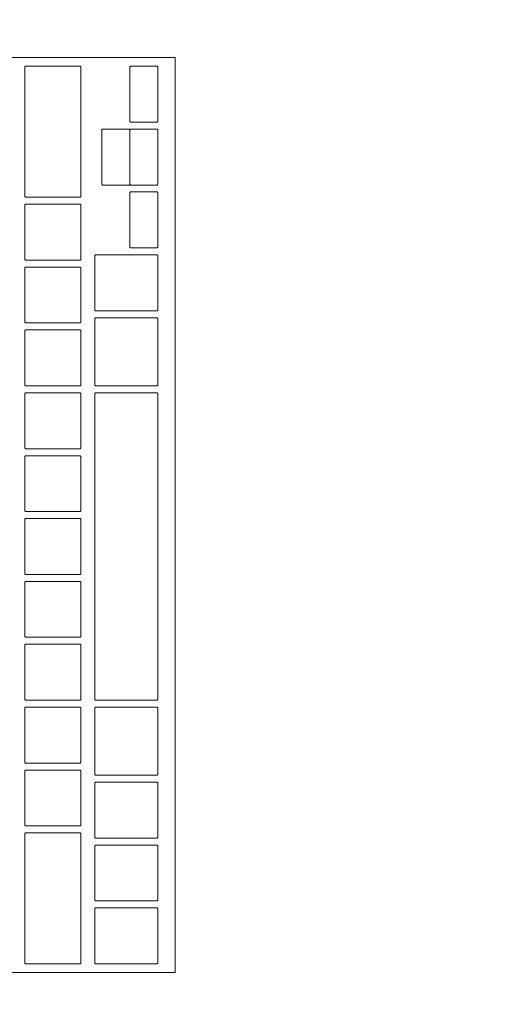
# Model space of a CAD drawing. Header units: metres. Extents: x -3.6 to 90.7, y -11.1 to 18.
# Tile 624 of 656: x 60.404 to 60.539, y 1.709 to 1.991. Entities that reach past the tile are written whole.
import ezdxf

# ---------------------------------------------------------------- set-up
doc = ezdxf.new("R2010")
doc.units = ezdxf.units.M
doc.header["$MEASUREMENT"] = 0
doc.linetypes.add('Wipeout_Contour', pattern=[1, 0, -1])
doc.layers.add('152 - Bemaßung_ Beschriftung.Ausbau', color=7, linetype='Continuous')
doc.layers.add('701 - Einrichtung.Möbel', color=7, linetype='Continuous')
doc.styles.add('ERSTELLTER_STIL_2', font='txt')
doc.dimstyles.new('ERSTELLTER_STIL__1', dxfattribs={"dimtxt": 0.1, "dimasz": 0.0532, "dimexe": 0.18, "dimexo": 0.0625, "dimgap": 0, "dimtad": 1, "dimzin": 0, "dimdsep": 46, "dimtxsty": 'ERSTELLTER_STIL_2', "dimblk": 'ARROWHEAD_2', "dimblk1": 'ARROWHEAD_2', "dimblk2": 'ARROWHEAD_2', "dimcen": 0.09, "dimse1": 1, "dimse2": 1, "dimclrd": 7, "dimclre": 7, "dimclrt": 7, "dimazin": 0, "dimtfac": 1, "dimtdec": 4, "dimtmove": 0, "dimatfit": 3, "dimfxl": 1, "dimtolj": 1, "dimtzin": 0, "dimarcsym": 0})
doc.dimstyles.new('ERSTELLTER_STIL__3', dxfattribs={"dimtxt": 0.1, "dimasz": 0.0532, "dimexe": 0.18, "dimexo": 0.0625, "dimgap": 0, "dimtad": 1, "dimtih": 1, "dimtoh": 1, "dimzin": 0, "dimdsep": 46, "dimtxsty": 'ERSTELLTER_STIL_2', "dimblk": 'ARROWHEAD_2', "dimblk1": 'ARROWHEAD_2', "dimblk2": 'ARROWHEAD_2', "dimcen": 0.09, "dimse1": 1, "dimse2": 1, "dimclrd": 7, "dimclre": 7, "dimclrt": 7, "dimazin": 0, "dimtfac": 1, "dimtdec": 4, "dimtmove": 0, "dimatfit": 3, "dimfxl": 1, "dimtolj": 1, "dimtzin": 0, "dimarcsym": 0})

# ---------------------------------------------------------------- blocks, each defined once
blk = doc.blocks.new('*D450')
at = {"layer": '152 - Bemaßung_ Beschriftung.Ausbau', "color": 7, "linetype": 'Continuous', "lineweight": 5}
for p, q in [((58.20497, -4.6125), (58.20497, -4.5075)), ((62.03503, -4.6125), (62.03503, -4.5075)), ((58.22518, -4.525), (58.18477, -4.595)), ((62.05523, -4.525), (62.01482, -4.595)), ((58.20497, -4.56), (62.03503, -4.56))]:
    blk.add_line(p, q, dxfattribs=at)
at = {"layer": '152 - Bemaßung_ Beschriftung.Ausbau', "color": 7, "lineweight": 5, "insert": (59.93689, -4.55941), "char_height": 0.1, "attachment_point": 7, "style": 'ERSTELLTER_STIL_2'}
blk.add_mtext('\\A1;{\\pql;\\fArial|b0|i0|c0|p38;3,83\\fArial|b0|i0|c0|p38;\\A1{\\H.66x;\\S01^  ;}}', dxfattribs=at)
blk = doc.blocks.new('ARROWHEAD_2')
at = {"color": 0, "linetype": 'Continuous', "lineweight": 0}
for p, q in [((-0.3781, -0.655), (0.3781, 0.655)), ((0, 0), (-1, 0))]:
    blk.add_line(p, q, dxfattribs=at)
blk = doc.blocks.new('*D503')
at = {"layer": '152 - Bemaßung_ Beschriftung.Ausbau', "color": 7, "linetype": 'Continuous', "lineweight": 5}
for p, q in [((63.90003, 5.82521), (63.97003, 5.78479)), ((63.98753, 5.805), (63.88253, 5.805)), ((63.93503, 0.245), (63.93503, 5.805)), ((63.90003, 0.26521), (63.97003, 0.22479)), ((63.98753, 0.245), (63.88253, 0.245)), ((63.93503, 0.005), (63.93503, 0.245))]:
    blk.add_line(p, q, dxfattribs=at)
at = {"layer": '152 - Bemaßung_ Beschriftung.Ausbau', "color": 7, "lineweight": 5, "char_height": 0.1, "attachment_point": 7, "rotation": 90, "style": 'ERSTELLTER_STIL_2'}
for s, insert in [('\\A1;{\\pql;\\fArial|b0|i0|c0|p38;12}', (63.91502, 5.633)), ('\\A1;{\\pql;\\fArial|b0|i0|c0|p38;5,56}', (63.91502, 2.81608))]:
    blk.add_mtext(s, dxfattribs=dict(at, insert=insert))

msp = doc.modelspace()

# ---------------------------------------------------------------- wipeouts: each hides what was drawn before it
at = {"color": 254, "linetype": 'Wipeout_Contour', "lineweight": 0, "ltscale": 241.476757}
msp.add_wipeout([(59.93498, 1.00998), (60.73497, 1.00998), (60.73497, 2.60998), (59.93498, 2.60998)], dxfattribs=at).dxf.layer = '701 - Einrichtung.Möbel'

# ---------------------------------------------------------------- next in the draw order: wipeouts: each hides what was drawn before it
at = {"color": 254, "linetype": 'Wipeout_Contour', "lineweight": 0, "ltscale": 241.688986}
msp.add_wipeout([(60.44878, 1.71802), (60.44878, 1.98002), (60.33478, 1.98002), (60.33478, 1.71802)], dxfattribs=at).dxf.layer = '701 - Einrichtung.Möbel'

# ---------------------------------------------------------------- next in the draw order: linework, layer by layer
at = {"layer": '701 - Einrichtung.Möbel', "color": 7, "linetype": 'Continuous', "lineweight": 5, "flags": 128}
msp.add_lwpolyline([(60.44878, 1.71802), (60.44878, 1.98002), (60.33478, 1.98002), (60.33478, 1.71802)], close=True, dxfattribs=at)

# ---------------------------------------------------------------- next in the draw order: wipeouts: each hides what was drawn before it
at = {"color": 254, "linetype": 'Wipeout_Contour', "lineweight": 0, "ltscale": 543.535166}
msp.add_wipeout([(60.42178, 1.95877), (60.42178, 1.97732), (60.42158, 1.97752), (60.40598, 1.97752), (60.40578, 1.97732), (60.40578, 1.94022), (60.40598, 1.94002), (60.42158, 1.94002), (60.42178, 1.94022)], dxfattribs=at).dxf.layer = '701 - Einrichtung.Möbel'
at = {"color": 254, "linetype": 'Wipeout_Contour', "lineweight": 0, "ltscale": 543.767502}
msp.add_wipeout([(60.44378, 1.96952), (60.44378, 1.97732), (60.44358, 1.97752), (60.43598, 1.97752), (60.43578, 1.97732), (60.43578, 1.96172), (60.43598, 1.96152), (60.44358, 1.96152), (60.44378, 1.96172)], dxfattribs=at).dxf.layer = '701 - Einrichtung.Möbel'
at = {"color": 254, "linetype": 'Wipeout_Contour', "lineweight": 0, "ltscale": 543.762245}
msp.add_wipeout([(60.44378, 1.95152), (60.44378, 1.95932), (60.44358, 1.95952), (60.43598, 1.95952), (60.43578, 1.95932), (60.43578, 1.94372), (60.43598, 1.94352), (60.44358, 1.94352), (60.44378, 1.94372)], dxfattribs=at).dxf.layer = '701 - Einrichtung.Möbel'
at = {"color": 254, "linetype": 'Wipeout_Contour', "lineweight": 0, "ltscale": 543.757037}
msp.add_wipeout([(60.44378, 1.93352), (60.44378, 1.94132), (60.44358, 1.94152), (60.43598, 1.94152), (60.43578, 1.94132), (60.43578, 1.92572), (60.43598, 1.92552), (60.44358, 1.92552), (60.44378, 1.92572)], dxfattribs=at).dxf.layer = '701 - Einrichtung.Möbel'
at = {"color": 254, "linetype": 'Wipeout_Contour', "lineweight": 0, "ltscale": 543.52615}
msp.add_wipeout([(60.42178, 1.93002), (60.42178, 1.93782), (60.42158, 1.93802), (60.40598, 1.93802), (60.40578, 1.93782), (60.40578, 1.92222), (60.40598, 1.92202), (60.42158, 1.92202), (60.42178, 1.92222)], dxfattribs=at).dxf.layer = '701 - Einrichtung.Möbel'
at = {"color": 254, "linetype": 'Wipeout_Contour', "lineweight": 0, "ltscale": 543.711893}
msp.add_wipeout([(60.44378, 1.91552), (60.44378, 1.92332), (60.44358, 1.92352), (60.42598, 1.92352), (60.42578, 1.92332), (60.42578, 1.90772), (60.42598, 1.90752), (60.44358, 1.90752), (60.44378, 1.90772)], dxfattribs=at).dxf.layer = '701 - Einrichtung.Möbel'
at = {"color": 254, "linetype": 'Wipeout_Contour', "lineweight": 0, "ltscale": 543.520997}
msp.add_wipeout([(60.42178, 1.91202), (60.42178, 1.91982), (60.42158, 1.92002), (60.40598, 1.92002), (60.40578, 1.91982), (60.40578, 1.90422), (60.40598, 1.90402), (60.42158, 1.90402), (60.42178, 1.90422)], dxfattribs=at).dxf.layer = '701 - Einrichtung.Möbel'
at = {"color": 254, "linetype": 'Wipeout_Contour', "lineweight": 0, "ltscale": 543.706431}
msp.add_wipeout([(60.44378, 1.89577), (60.44378, 1.90532), (60.44358, 1.90552), (60.42598, 1.90552), (60.42578, 1.90532), (60.42578, 1.88622), (60.42598, 1.88602), (60.44358, 1.88602), (60.44378, 1.88622)], dxfattribs=at).dxf.layer = '701 - Einrichtung.Möbel'
at = {"color": 254, "linetype": 'Wipeout_Contour', "lineweight": 0, "ltscale": 543.515892}
msp.add_wipeout([(60.42178, 1.89402), (60.42178, 1.90182), (60.42158, 1.90202), (60.40598, 1.90202), (60.40578, 1.90182), (60.40578, 1.88622), (60.40598, 1.88602), (60.42158, 1.88602), (60.42178, 1.88622)], dxfattribs=at).dxf.layer = '701 - Einrichtung.Möbel'
at = {"color": 254, "linetype": 'Wipeout_Contour', "lineweight": 0, "ltscale": 543.510836}
msp.add_wipeout([(60.42178, 1.87602), (60.42178, 1.88382), (60.42158, 1.88402), (60.40598, 1.88402), (60.40578, 1.88382), (60.40578, 1.86822), (60.40598, 1.86802), (60.42158, 1.86802), (60.42178, 1.86822)], dxfattribs=at).dxf.layer = '701 - Einrichtung.Möbel'
at = {"color": 254, "linetype": 'Wipeout_Contour', "lineweight": 0, "ltscale": 543.692682}
msp.add_wipeout([(60.44378, 1.84002), (60.44378, 1.88382), (60.44358, 1.88402), (60.42598, 1.88402), (60.42578, 1.88382), (60.42578, 1.79622), (60.42598, 1.79602), (60.44358, 1.79602), (60.44378, 1.79622)], dxfattribs=at).dxf.layer = '701 - Einrichtung.Möbel'
at = {"color": 254, "linetype": 'Wipeout_Contour', "lineweight": 0, "ltscale": 543.505828}
msp.add_wipeout([(60.42178, 1.85802), (60.42178, 1.86582), (60.42158, 1.86602), (60.40598, 1.86602), (60.40578, 1.86582), (60.40578, 1.85022), (60.40598, 1.85002), (60.42158, 1.85002), (60.42178, 1.85022)], dxfattribs=at).dxf.layer = '701 - Einrichtung.Möbel'
at = {"color": 254, "linetype": 'Wipeout_Contour', "lineweight": 0, "ltscale": 543.500868}
msp.add_wipeout([(60.42178, 1.84002), (60.42178, 1.84782), (60.42158, 1.84802), (60.40598, 1.84802), (60.40578, 1.84782), (60.40578, 1.83222), (60.40598, 1.83202), (60.42158, 1.83202), (60.42178, 1.83222)], dxfattribs=at).dxf.layer = '701 - Einrichtung.Möbel'
at = {"color": 254, "linetype": 'Wipeout_Contour', "lineweight": 0, "ltscale": 543.495956}
msp.add_wipeout([(60.42178, 1.82202), (60.42178, 1.82982), (60.42158, 1.83002), (60.40598, 1.83002), (60.40578, 1.82982), (60.40578, 1.81422), (60.40598, 1.81402), (60.42158, 1.81402), (60.42178, 1.81422)], dxfattribs=at).dxf.layer = '701 - Einrichtung.Möbel'
at = {"color": 254, "linetype": 'Wipeout_Contour', "lineweight": 0, "ltscale": 543.491092}
msp.add_wipeout([(60.42178, 1.80402), (60.42178, 1.81182), (60.42158, 1.81202), (60.40598, 1.81202), (60.40578, 1.81182), (60.40578, 1.79622), (60.40598, 1.79602), (60.42158, 1.79602), (60.42178, 1.79622)], dxfattribs=at).dxf.layer = '701 - Einrichtung.Möbel'
at = {"color": 254, "linetype": 'Wipeout_Contour', "lineweight": 0, "ltscale": 543.486277}
msp.add_wipeout([(60.42178, 1.78602), (60.42178, 1.79382), (60.42158, 1.79402), (60.40598, 1.79402), (60.40578, 1.79382), (60.40578, 1.77822), (60.40598, 1.77802), (60.42158, 1.77802), (60.42178, 1.77822)], dxfattribs=at).dxf.layer = '701 - Einrichtung.Möbel'
at = {"color": 254, "linetype": 'Wipeout_Contour', "lineweight": 0, "ltscale": 543.675867}
msp.add_wipeout([(60.44378, 1.78427), (60.44378, 1.79382), (60.44358, 1.79402), (60.42598, 1.79402), (60.42578, 1.79382), (60.42578, 1.77472), (60.42598, 1.77452), (60.44358, 1.77452), (60.44378, 1.77472)], dxfattribs=at).dxf.layer = '701 - Einrichtung.Möbel'
at = {"color": 254, "linetype": 'Wipeout_Contour', "lineweight": 0, "ltscale": 543.48151}
msp.add_wipeout([(60.42178, 1.76802), (60.42178, 1.77582), (60.42158, 1.77602), (60.40598, 1.77602), (60.40578, 1.77582), (60.40578, 1.76022), (60.40598, 1.76002), (60.42158, 1.76002), (60.42178, 1.76022)], dxfattribs=at).dxf.layer = '701 - Einrichtung.Möbel'
at = {"color": 254, "linetype": 'Wipeout_Contour', "lineweight": 0, "ltscale": 543.670501}
msp.add_wipeout([(60.44378, 1.76452), (60.44378, 1.77232), (60.44358, 1.77252), (60.42598, 1.77252), (60.42578, 1.77232), (60.42578, 1.75672), (60.42598, 1.75652), (60.44358, 1.75652), (60.44378, 1.75672)], dxfattribs=at).dxf.layer = '701 - Einrichtung.Möbel'
at = {"color": 254, "linetype": 'Wipeout_Contour', "lineweight": 0, "ltscale": 543.474682}
msp.add_wipeout([(60.42178, 1.73927), (60.42178, 1.75782), (60.42158, 1.75802), (60.40598, 1.75802), (60.40578, 1.75782), (60.40578, 1.72072), (60.40598, 1.72052), (60.42158, 1.72052), (60.42178, 1.72072)], dxfattribs=at).dxf.layer = '701 - Einrichtung.Möbel'
at = {"color": 254, "linetype": 'Wipeout_Contour', "lineweight": 0, "ltscale": 543.665793}
msp.add_wipeout([(60.44378, 1.74652), (60.44378, 1.75432), (60.44358, 1.75452), (60.42598, 1.75452), (60.42578, 1.75432), (60.42578, 1.73872), (60.42598, 1.73852), (60.44358, 1.73852), (60.44378, 1.73872)], dxfattribs=at).dxf.layer = '701 - Einrichtung.Möbel'
at = {"color": 254, "linetype": 'Wipeout_Contour', "lineweight": 0, "ltscale": 543.661133}
msp.add_wipeout([(60.44378, 1.72852), (60.44378, 1.73632), (60.44358, 1.73652), (60.42598, 1.73652), (60.42578, 1.73632), (60.42578, 1.72072), (60.42598, 1.72052), (60.44358, 1.72052), (60.44378, 1.72072)], dxfattribs=at).dxf.layer = '701 - Einrichtung.Möbel'

# ---------------------------------------------------------------- next in the draw order: linework, layer by layer
at = {"layer": '701 - Einrichtung.Möbel', "color": 7, "linetype": 'Continuous', "lineweight": 5, "flags": 128}
for points in [[(60.42178, 1.95877), (60.42178, 1.97732), (60.42158, 1.97752), (60.40598, 1.97752), (60.40578, 1.97732), (60.40578, 1.94022), (60.40598, 1.94002), (60.42158, 1.94002), (60.42178, 1.94022)], [(60.44378, 1.96952), (60.44378, 1.97732), (60.44358, 1.97752), (60.43598, 1.97752), (60.43578, 1.97732), (60.43578, 1.96172), (60.43598, 1.96152), (60.44358, 1.96152), (60.44378, 1.96172)], [(60.44378, 1.95152), (60.44378, 1.95932), (60.44358, 1.95952), (60.43598, 1.95952), (60.43578, 1.95932), (60.43578, 1.94372), (60.43598, 1.94352), (60.44358, 1.94352), (60.44378, 1.94372)], [(60.44378, 1.93352), (60.44378, 1.94132), (60.44358, 1.94152), (60.43598, 1.94152), (60.43578, 1.94132), (60.43578, 1.92572), (60.43598, 1.92552), (60.44358, 1.92552), (60.44378, 1.92572)], [(60.42178, 1.93002), (60.42178, 1.93782), (60.42158, 1.93802), (60.40598, 1.93802), (60.40578, 1.93782), (60.40578, 1.92222), (60.40598, 1.92202), (60.42158, 1.92202), (60.42178, 1.92222)], [(60.44378, 1.91552), (60.44378, 1.92332), (60.44358, 1.92352), (60.42598, 1.92352), (60.42578, 1.92332), (60.42578, 1.90772), (60.42598, 1.90752), (60.44358, 1.90752), (60.44378, 1.90772)], [(60.42178, 1.91202), (60.42178, 1.91982), (60.42158, 1.92002), (60.40598, 1.92002), (60.40578, 1.91982), (60.40578, 1.90422), (60.40598, 1.90402), (60.42158, 1.90402), (60.42178, 1.90422)], [(60.44378, 1.89577), (60.44378, 1.90532), (60.44358, 1.90552), (60.42598, 1.90552), (60.42578, 1.90532), (60.42578, 1.88622), (60.42598, 1.88602), (60.44358, 1.88602), (60.44378, 1.88622)], [(60.42178, 1.89402), (60.42178, 1.90182), (60.42158, 1.90202), (60.40598, 1.90202), (60.40578, 1.90182), (60.40578, 1.88622), (60.40598, 1.88602), (60.42158, 1.88602), (60.42178, 1.88622)], [(60.42178, 1.87602), (60.42178, 1.88382), (60.42158, 1.88402), (60.40598, 1.88402), (60.40578, 1.88382), (60.40578, 1.86822), (60.40598, 1.86802), (60.42158, 1.86802), (60.42178, 1.86822)], [(60.44378, 1.84002), (60.44378, 1.88382), (60.44358, 1.88402), (60.42598, 1.88402), (60.42578, 1.88382), (60.42578, 1.79622), (60.42598, 1.79602), (60.44358, 1.79602), (60.44378, 1.79622)], [(60.42178, 1.85802), (60.42178, 1.86582), (60.42158, 1.86602), (60.40598, 1.86602), (60.40578, 1.86582), (60.40578, 1.85022), (60.40598, 1.85002), (60.42158, 1.85002), (60.42178, 1.85022)], [(60.42178, 1.84002), (60.42178, 1.84782), (60.42158, 1.84802), (60.40598, 1.84802), (60.40578, 1.84782), (60.40578, 1.83222), (60.40598, 1.83202), (60.42158, 1.83202), (60.42178, 1.83222)], [(60.42178, 1.82202), (60.42178, 1.82982), (60.42158, 1.83002), (60.40598, 1.83002), (60.40578, 1.82982), (60.40578, 1.81422), (60.40598, 1.81402), (60.42158, 1.81402), (60.42178, 1.81422)], [(60.42178, 1.80402), (60.42178, 1.81182), (60.42158, 1.81202), (60.40598, 1.81202), (60.40578, 1.81182), (60.40578, 1.79622), (60.40598, 1.79602), (60.42158, 1.79602), (60.42178, 1.79622)], [(60.42178, 1.78602), (60.42178, 1.79382), (60.42158, 1.79402), (60.40598, 1.79402), (60.40578, 1.79382), (60.40578, 1.77822), (60.40598, 1.77802), (60.42158, 1.77802), (60.42178, 1.77822)], [(60.44378, 1.78427), (60.44378, 1.79382), (60.44358, 1.79402), (60.42598, 1.79402), (60.42578, 1.79382), (60.42578, 1.77472), (60.42598, 1.77452), (60.44358, 1.77452), (60.44378, 1.77472)], [(60.42178, 1.76802), (60.42178, 1.77582), (60.42158, 1.77602), (60.40598, 1.77602), (60.40578, 1.77582), (60.40578, 1.76022), (60.40598, 1.76002), (60.42158, 1.76002), (60.42178, 1.76022)], [(60.44378, 1.76452), (60.44378, 1.77232), (60.44358, 1.77252), (60.42598, 1.77252), (60.42578, 1.77232), (60.42578, 1.75672), (60.42598, 1.75652), (60.44358, 1.75652), (60.44378, 1.75672)], [(60.42178, 1.73927), (60.42178, 1.75782), (60.42158, 1.75802), (60.40598, 1.75802), (60.40578, 1.75782), (60.40578, 1.72072), (60.40598, 1.72052), (60.42158, 1.72052), (60.42178, 1.72072)], [(60.44378, 1.74652), (60.44378, 1.75432), (60.44358, 1.75452), (60.42598, 1.75452), (60.42578, 1.75432), (60.42578, 1.73872), (60.42598, 1.73852), (60.44358, 1.73852), (60.44378, 1.73872)], [(60.44378, 1.72852), (60.44378, 1.73632), (60.44358, 1.73652), (60.42598, 1.73652), (60.42578, 1.73632), (60.42578, 1.72072), (60.42598, 1.72052), (60.44358, 1.72052), (60.44378, 1.72072)]]:
    msp.add_lwpolyline(points, close=True, dxfattribs=at)

# ---------------------------------------------------------------- next in the draw order: wipeouts: each hides what was drawn before it
at = {"color": 254, "linetype": 'Wipeout_Contour', "lineweight": 0, "ltscale": 543.690285}
msp.add_wipeout([(60.43578, 1.95152), (60.43578, 1.95932), (60.43558, 1.95952), (60.42798, 1.95952), (60.42778, 1.95932), (60.42778, 1.94372), (60.42798, 1.94352), (60.43558, 1.94352), (60.43578, 1.94372)], dxfattribs=at).dxf.layer = '701 - Einrichtung.Möbel'

# ---------------------------------------------------------------- next in the draw order: linework, layer by layer
at = {"layer": '701 - Einrichtung.Möbel', "color": 7, "linetype": 'Continuous', "lineweight": 5, "flags": 128}
msp.add_lwpolyline([(60.43578, 1.95152), (60.43578, 1.95932), (60.43558, 1.95952), (60.42798, 1.95952), (60.42778, 1.95932), (60.42778, 1.94372), (60.42798, 1.94352), (60.43558, 1.94352), (60.43578, 1.94372)], close=True, dxfattribs=at)

# ---------------------------------------------------------------- next in the draw order: dimensions: what is measured, and where the dimension line sits
at = {"layer": '152 - Bemaßung_ Beschriftung.Ausbau', "color": 7, "linetype": 'Continuous', "lineweight": 5}
dim = msp.add_linear_dim(base=(63.93503, 5.805), p1=(62.03503, 0.245), p2=(59.89247, 5.805), angle=90, dimstyle='ERSTELLTER_STIL__1', dxfattribs=at)
dim.commit()
dim.dimension.update_dxf_attribs({"geometry": '*D503', "text_midpoint": (63.86502, 2.94597), "dimtype": 160, "text_rotation": 90})
dim = msp.add_linear_dim(base=(62.03503, -4.56), p1=(58.20497, 3.25224), p2=(62.03503, 0.245), dimstyle='ERSTELLTER_STIL__3', dxfattribs=at)
dim.commit()
dim.dimension.update_dxf_attribs({"geometry": '*D450', "text_midpoint": (60.23995, -4.49), "dimtype": 160})

doc.saveas('drawing.dxf')
